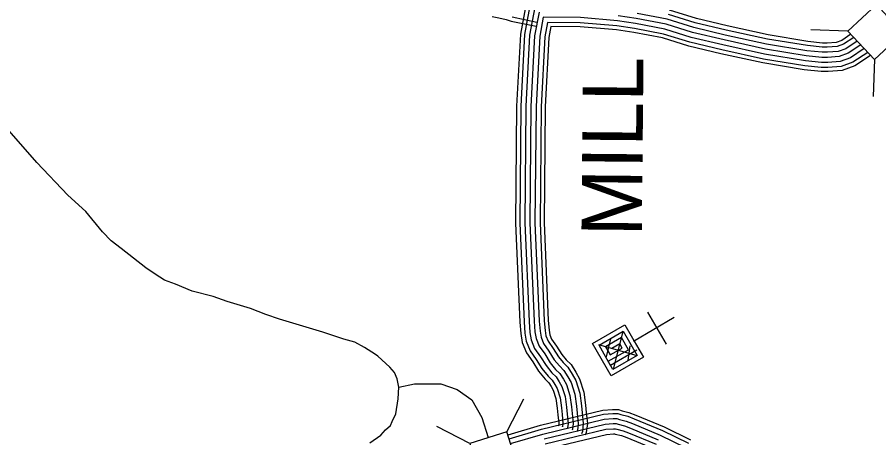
# Model space of a CAD drawing. Extents: x 1788175 to 1969470, y 584502 to 738744.
# Drawn here: x 1868774 to 1874050, y 608583 to 611157 of the extents above; entities that cross this region are included whole.
import ezdxf

# ---------------------------------------------------------------- set-up
doc = ezdxf.new("R2010")
doc.units = 0
for name, color, linetype in [('DESIGN - ROW - Right-of-Way and Easement Labels', 7, 'Continuous'), ('DESIGN - TRANSPORTATION - Text', 7, 'Continuous'), ('DESIGN - UTILITIES - Cable (Underground) with Text', 7, 'Continuous'), ('SURVEY - DRAINAGE - Storm Sewer', 7, 'Continuous'), ('SURVEY - TRANSPORTATION - Roads', 7, 'Continuous')]:
    doc.layers.add(name, color=color, linetype=linetype)

msp = doc.modelspace()

# ---------------------------------------------------------------- linework, layer by layer
at = {"layer": 'DESIGN - TRANSPORTATION - Text'}
for points in [[(1869083.4, 610067.9), (1868893.7, 610268.1), (1868710, 610478.2)], [(1870982.2, 609081.7), (1870967.7, 609093), (1870901.7, 609135), (1870841.8, 609167), (1870773.8, 609187.1), (1870645.9, 609229.1), (1870380.1, 609309.2), (1870296.2, 609337.3), (1870202.3, 609373.3), (1870060.4, 609417.4), (1869974.4, 609447.4), (1869846.5, 609479.4), (1869742.9, 609523.6), (1869676.7, 609547.5), (1869618.7, 609583.5), (1869562.8, 609623.6), (1869411, 609741.7), (1869349.1, 609787.7), (1869297.1, 609843.8), (1869195.3, 609967.9), (1869083.4, 610067.9)], [(1870933.4, 608551.9), (1871000.8, 608598.3), (1871030.3, 608632), (1871059.8, 608657.3), (1871070.9, 608681.9), (1871093.5, 608728.9), (1871106.2, 608821.6), (1871110.4, 608893.2), (1871101.9, 608943.8), (1871085.1, 608981.7), (1871055.6, 609015.4), (1870982.2, 609081.7)], [(1871110.4, 608893.2), (1871207.7, 608913.5), (1871288.5, 608913.5), (1871369.2, 608913.5), (1871467.9, 608877.6), (1871557.6, 608814.7), (1871620.4, 608707), (1871658.8, 608584)]]:
    msp.add_lwpolyline(points, dxfattribs=at)
at = {"layer": 'DESIGN - UTILITIES - Cable (Underground) with Text'}
msp.add_line((1872749.7, 609154.6), (1872635.8, 609352.2), dxfattribs=at)
for points in [[(1872797.9, 609319.1), (1872547.5, 609171.9)], [(1872556.9, 609177.4), (1872552.5, 609174.8), (1872609.4, 609076.1), (1872411.8, 608962.2), (1872297.9, 609159.8), (1872495.5, 609273.7), (1872581, 609125.4), (1872577.5, 609123.4)], [(1872568.7, 609118.4), (1872408.1, 609025.8), (1872336.9, 609149.3), (1872485.1, 609234.7), (1872570.5, 609086.5), (1872422.3, 609001.1), (1872393.8, 609050.5), (1872517.3, 609121.7), (1872474.6, 609195.8), (1872375.8, 609138.9), (1872404.3, 609089.4), (1872478.4, 609132.1), (1872464.2, 609156.9), (1872414.7, 609128.4)], [(1872483, 609232.6), (1872423.5, 609003.1)], [(1872407.2, 609188.9), (1872379.8, 609078.9)], [(1872571.4, 609085), (1872335, 609150.7)], [(1872526, 609146.3), (1872514.4, 609055.5)]]:
    msp.add_lwpolyline(points, dxfattribs=at)
at = {"layer": 'SURVEY - DRAINAGE - Storm Sewer'}
for p, q in [((1873861.1, 611072.1), (1873634.1, 611080.3)), ((1874022.9, 610898.2), (1874014.7, 610671.2)), ((1871772.1, 608619.9), (1871876.6, 608821.6)), ((1871545.6, 608548), (1871343.9, 608652.5))]:
    msp.add_line(p, q, dxfattribs=at)
for points in [[(1874022.9, 610898.2), (1874196.8, 611060), (1874035.1, 611234), (1873861.1, 611072.1)], [(1871617.5, 608321.6), (1871843.9, 608393.4), (1871772.1, 608619.9), (1871545.6, 608548)]]:
    msp.add_lwpolyline(points, close=True, dxfattribs=at)
at = {"layer": 'SURVEY - TRANSPORTATION - Roads'}
for points in [[(1871897.1, 611276.2), (1871855.5, 611054.3), (1871832.6, 610613.3), (1871825.8, 609896.9), (1871852.3, 609290.2), (1871857.6, 609220.6), (1871866.9, 609166.3), (1871892, 609102.2), (1871931.5, 609046.6), (1871966.4, 608991), (1872006.4, 608941.8), (1872029.4, 608919.5), (1872044.6, 608895.6), (1872056.7, 608874), (1872073.4, 608822), (1872081.7, 608762.9), (1872084.7, 608722.5), (1872090, 608671), (1872088.3, 608656.5), (1872090.4, 608661.8)], [(1871918.4, 611250.3), (1871881.1, 611051.3), (1871858.3, 610612.5), (1871851.6, 609897.3), (1871878, 609291.8), (1871883.2, 609223.8), (1871891.8, 609173.2), (1871914.8, 609114.5), (1871952.9, 609060.9), (1871987.3, 609006), (1872025.4, 608959.2), (1872049.5, 608935.9), (1872066.7, 608908.8), (1872080.4, 608884.2), (1872098.5, 608827.8), (1872107.3, 608765.7), (1872110.3, 608724.7), (1872115.9, 608670.8), (1872113.5, 608650.2), (1872114.3, 608652.5)], [(1871944, 611219.1), (1871911.9, 611047.6), (1871889.3, 610611.6), (1871882.6, 609897.8), (1871909, 609293.6), (1871914, 609227.5), (1871921.8, 609181.5), (1871942.3, 609129.4), (1871978.7, 609078.1), (1872012.6, 609024.1), (1872048.3, 608980.2), (1872073.7, 608955.6), (1872093.4, 608924.7), (1872109, 608896.6), (1872128.9, 608834.7), (1872138.1, 608769), (1872141.2, 608727.5), (1872147.1, 608670.6), (1872143.8, 608642.7), (1872143.2, 608641.2)], [(1871969.7, 611187.8), (1871942.8, 611043.9), (1871920.2, 610610.6), (1871913.6, 609898.4), (1871939.9, 609295.4), (1871944.8, 609231.3), (1871951.8, 609189.9), (1871969.8, 609144.2), (1872004.4, 609095.4), (1872037.8, 609042.2), (1872071.2, 609001.2), (1872097.9, 608975.3), (1872120, 608940.5), (1872137.6, 608909), (1872159.2, 608841.7), (1872169, 608772.3), (1872172.1, 608730.2), (1872178.2, 608670.3), (1872174.1, 608635.1), (1872172.1, 608630)], [(1871969.7, 611187.8), (1871942.8, 611043.9), (1871920.2, 610610.6), (1871913.6, 609898.4), (1871939.9, 609295.4), (1871944.8, 609231.3), (1871951.8, 609189.9), (1871969.8, 609144.2), (1872004.4, 609095.4), (1872037.8, 609042.2), (1872071.2, 609001.2), (1872097.9, 608975.3), (1872120, 608940.5), (1872137.6, 608909), (1872159.2, 608841.7), (1872169, 608772.3), (1872172.1, 608730.2), (1872178.2, 608670.3), (1872174.1, 608635.1), (1872172.1, 608630)], [(1873918.2, 611010.7), (1873849.1, 610964.6), (1873800.9, 610947), (1873735.3, 610942.4), (1873702.6, 610942.4), (1873608.7, 610952.2), (1873361.9, 610992.6), (1873109.4, 611048.2), (1872918, 611093.5), (1872755.1, 611144.5), (1872570, 611180.5)], [(1873879.1, 611052.8), (1873823.3, 611015.6), (1873789, 611003), (1873733.3, 610999.1), (1873705.5, 610999.1), (1873616.3, 611008.5), (1873372.6, 611048.3), (1873122, 611103.5), (1872933, 611148.3), (1872769, 611199.6)], [(1871682.1, 611162.1), (1871723.1, 611153), (1871767.4, 611143.7), (1871799.4, 611133.7), (1871951.9, 611102)], [(1871805.9, 611158.6), (1871957.1, 611127.1)], [(1873961, 610964.7), (1873877.3, 610908.9), (1873814, 610885.8), (1873737.6, 610880.4), (1873699.3, 610880.4), (1873600.5, 610890.8), (1873350.2, 610931.6), (1873095.6, 610987.7), (1872901.6, 611033.7), (1872739.9, 611084.3), (1872559.8, 611119.3), (1872449.8, 611134.3), (1872223.6, 611154.5), (1871995.4, 611156.6), (1871973.6, 611040.3), (1871951.2, 610609.7), (1871944.6, 609898.9), (1871970.9, 609297.3), (1871975.6, 609235.1), (1871981.9, 609198.2), (1871997.2, 609159.1), (1872030.2, 609112.6), (1872063.1, 609060.3), (1872094.1, 609022.2), (1872122.1, 608995), (1872146.7, 608956.4), (1872166.1, 608921.4), (1872189.5, 608848.6), (1872199.8, 608775.6), (1872203, 608732.9), (1872209.4, 608670.1), (1872204.4, 608627.6), (1872201, 608618.8)], [(1873982.4, 610941.7), (1873891.4, 610881), (1873820.5, 610855.2), (1873738.7, 610849.4), (1873697.7, 610849.4), (1873596.3, 610860), (1873344.4, 610901.2), (1873088.7, 610957.5), (1872893.3, 611003.8), (1872732.2, 611054.2), (1872554.8, 611088.7), (1872446.4, 611103.5), (1872222.1, 611123.5), (1872021.1, 611125.4), (1872004.5, 611036.6), (1871982.2, 610608.7), (1871975.6, 609899.4), (1872001.8, 609299.1), (1872006.4, 609238.9), (1872011.9, 609206.6), (1872024.7, 609173.9), (1872056, 609129.8), (1872088.3, 609078.4), (1872117, 609043.2), (1872146.3, 609014.8), (1872173.3, 608972.3), (1872194.7, 608933.8), (1872219.8, 608855.6), (1872230.7, 608778.9), (1872233.9, 608735.6), (1872240.6, 608669.9), (1872234.8, 608620), (1872229.9, 608607.5)], [(1873939.3, 610987.5), (1873863.2, 610936.7), (1873807.4, 610916.4), (1873736.4, 610911.4), (1873700.9, 610911.4), (1873604.6, 610921.5), (1873356.1, 610962.1), (1873102.5, 611017.9), (1872909.8, 611063.6), (1872747.5, 611114.4), (1872564.9, 611149.9), (1872453.3, 611165.1)], [(1873939.3, 610987.5), (1873863.2, 610936.7), (1873807.4, 610916.4), (1873736.4, 610911.4), (1873700.9, 610911.4), (1873604.6, 610921.5), (1873356.1, 610962.1), (1873102.5, 611017.9), (1872909.8, 611063.6), (1872747.5, 611114.4), (1872564.9, 611149.9), (1872453.3, 611165.1)], [(1873896.8, 611033.7), (1873835, 610992.4), (1873794.4, 610977.7), (1873734.2, 610973.4), (1873704.2, 610973.4), (1873612.8, 610983), (1873367.7, 611023), (1873116.3, 611078.4), (1872926.2, 611123.4), (1872762.7, 611174.6)], [(1873999.5, 610923.4), (1873902.7, 610858.8), (1873825.7, 610830.8), (1873739.5, 610824.6), (1873696.4, 610824.6), (1873593, 610835.5), (1873339.7, 610876.9), (1873083.2, 610933.4), (1872886.8, 610979.9), (1872726.2, 611030.2), (1872550.7, 611064.3), (1872443.6, 611078.9), (1872220.8, 611098.8), (1872041.6, 611100.4), (1872029.1, 611033.7), (1872006.9, 610608), (1872000.3, 609899.9), (1872026.5, 609300.6), (1872030.9, 609241.9), (1872035.8, 609213.3), (1872046.6, 609185.8), (1872076.6, 609143.6), (1872108.4, 609092.8), (1872135.2, 609059.9), (1872165.6, 609030.5), (1872194.6, 608984.9), (1872217.5, 608943.7), (1872244, 608861.1), (1872255.2, 608781.6), (1872258.5, 608737.8), (1872265.5, 608669.7), (1872258.9, 608614), (1872252.9, 608598.6)], [(1871780, 608600.4), (1871977.7, 608659), (1872360.3, 608750.9), (1872420.5, 608755.7), (1872456.1, 608755.6), (1872478.2, 608748.2), (1872520.3, 608737.7), (1872562.1, 608721.3), (1872735.2, 608649.8), (1872897.6, 608570.5)], [(1871787, 608576.7), (1871984.1, 608635.1), (1872364.2, 608726.4), (1872421.5, 608730.9), (1872452, 608730.9), (1872471.3, 608724.5), (1872512.7, 608714.1), (1872552.9, 608698.4), (1872725.1, 608627.3), (1872885.5, 608548.8)], [(1871795.8, 608547), (1871992.1, 608605.1), (1872369.1, 608695.7), (1872422.7, 608699.9), (1872447, 608699.9), (1872462.6, 608694.7), (1872503.3, 608684.5), (1872541.4, 608669.6), (1872712.3, 608599), (1872870.5, 608521.7)], [(1872000.2, 608575.2), (1872374, 608665), (1872423.9, 608668.9), (1872441.9, 608668.9), (1872453.9, 608664.9), (1872493.9, 608654.9), (1872529.8, 608640.9), (1872699.6, 608570.7)], [(1872000.2, 608575.2), (1872374, 608665), (1872423.9, 608668.9), (1872441.9, 608668.9), (1872453.9, 608664.9), (1872493.9, 608654.9), (1872529.8, 608640.9), (1872699.6, 608570.7)], [(1872008.2, 608545.2), (1872378.8, 608634.3), (1872425.1, 608637.9), (1872436.9, 608637.9), (1872445.2, 608635.1), (1872484.4, 608625.3), (1872518.3, 608612.1), (1872686.8, 608542.4)], [(1872016.2, 608515.3), (1872383.7, 608603.5), (1872426.4, 608606.9), (1872431.8, 608606.9), (1872436.5, 608605.4), (1872475, 608595.7), (1872506.7, 608583.3), (1872674.1, 608514.1)]]:
    msp.add_lwpolyline(points, dxfattribs=at)

# ---------------------------------------------------------------- texts
at = {"layer": 'DESIGN - ROW - Right-of-Way and Easement Labels'}
msp.add_text('MILL', height=370, rotation=89.4637, dxfattribs=at).set_placement((1872599.1, 609813.9))

doc.saveas('drawing.dxf')
